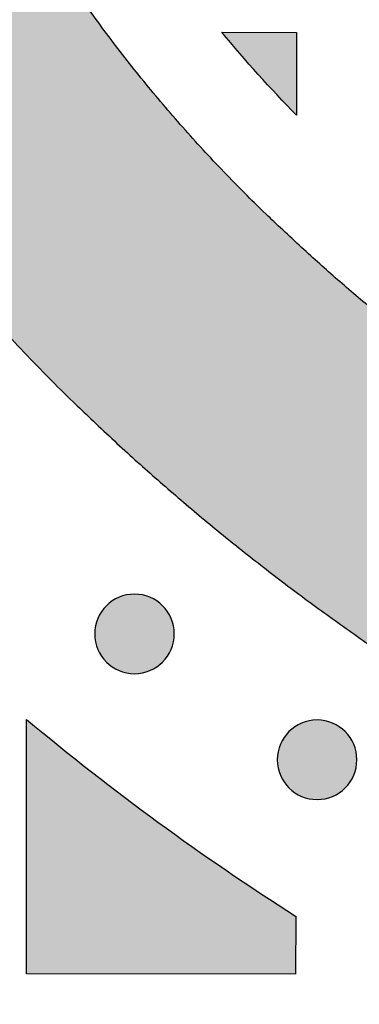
# Model space of a CAD drawing. Header units: millimetres. Extents: x -3873 to -97, y 912 to 4165.
# Tile 422 of 656: x -1863 to -1848, y 2833 to 2877. Entities that reach past the tile are written whole.
import ezdxf

# ---------------------------------------------------------------- set-up
doc = ezdxf.new("R2010")
doc.units = ezdxf.units.MM
doc.layers.add('pattern', color=7, linetype='Continuous', true_color=0x000000)

msp = doc.modelspace()

# ---------------------------------------------------------------- hatches: boundary and pattern name
at = {"layer": 'pattern'}
for points in [[(-1811.438, 2971.708), (-1828.127, 2978.1), (-1830.382, 2977.155), (-1832.618, 2976.154), (-1834.833, 2975.098), (-1837.026, 2973.988), (-1839.193, 2972.825), (-1841.334, 2971.608), (-1843.446, 2970.34), (-1845.528, 2969.021), (-1847.578, 2967.652), (-1849.593, 2966.235), (-1851.573, 2964.771), (-1853.515, 2963.261), (-1855.418, 2961.706), (-1857.281, 2960.109), (-1859.102, 2958.47), (-1860.879, 2956.792), (-1862.015, 2955.67), (-1863.13, 2954.523), (-1864.222, 2953.353), (-1865.291, 2952.158), (-1866.336, 2950.941), (-1867.356, 2949.702), (-1868.351, 2948.441), (-1869.32, 2947.16), (-1870.262, 2945.859), (-1871.176, 2944.539), (-1872.063, 2943.201), (-1872.922, 2941.846), (-1873.751, 2940.475), (-1874.551, 2939.088), (-1875.322, 2937.687), (-1876.062, 2936.272), (-1876.844, 2934.681), (-1877.581, 2933.061), (-1878.273, 2931.413), (-1878.917, 2929.74), (-1879.512, 2928.043), (-1880.059, 2926.324), (-1880.555, 2924.586), (-1880.999, 2922.831), (-1881.393, 2921.061), (-1881.734, 2919.278), (-1882.023, 2917.485), (-1882.259, 2915.685), (-1882.442, 2913.879), (-1882.572, 2912.071), (-1882.65, 2910.262), (-1882.676, 2908.454), (-1882.652, 2906.647), (-1882.575, 2904.838), (-1882.446, 2903.029), (-1882.265, 2901.223), (-1882.03, 2899.423), (-1881.743, 2897.63), (-1881.404, 2895.847), (-1881.012, 2894.077), (-1880.569, 2892.321), (-1880.074, 2890.582), (-1879.529, 2888.863), (-1878.935, 2887.165), (-1878.293, 2885.491), (-1877.603, 2883.843), (-1876.867, 2882.222), (-1876.086, 2880.631), (-1875.347, 2879.216), (-1874.578, 2877.814), (-1873.779, 2876.426), (-1872.951, 2875.054), (-1872.094, 2873.698), (-1871.208, 2872.359), (-1870.294, 2871.039), (-1869.354, 2869.737), (-1868.386, 2868.455), (-1867.392, 2867.193), (-1866.373, 2865.953), (-1865.329, 2864.735), (-1864.261, 2863.54), (-1863.17, 2862.368), (-1862.057, 2861.221), (-1860.921, 2860.098), (-1859.145, 2858.418), (-1857.326, 2856.778), (-1855.464, 2855.179), (-1853.563, 2853.623), (-1851.622, 2852.111), (-1849.643, 2850.645), (-1847.629, 2849.226), (-1845.581, 2847.855), (-1843.5, 2846.534), (-1841.389, 2845.264), (-1839.249, 2844.046), (-1837.083, 2842.88), (-1834.891, 2841.769), (-1832.677, 2840.711), (-1830.442, 2839.708), (-1828.188, 2838.762), (-1811.493, 2845.139), (-1823.672, 2849.879), (-1825.662, 2850.715), (-1827.635, 2851.601), (-1829.59, 2852.534), (-1831.525, 2853.516), (-1833.438, 2854.545), (-1835.327, 2855.621), (-1837.191, 2856.742), (-1839.028, 2857.908), (-1840.837, 2859.118), (-1842.615, 2860.371), (-1844.362, 2861.665), (-1846.075, 2863), (-1847.754, 2864.374), (-1849.398, 2865.786), (-1851.004, 2867.234), (-1852.572, 2868.717), (-1853.532, 2869.666), (-1854.473, 2870.636), (-1855.396, 2871.627), (-1856.299, 2872.637), (-1857.181, 2873.667), (-1858.043, 2874.716), (-1858.883, 2875.782), (-1859.701, 2876.866), (-1860.496, 2877.967), (-1861.269, 2879.083), (-1862.017, 2880.215), (-1862.742, 2881.361), (-1863.442, 2882.521), (-1864.118, 2883.694), (-1864.768, 2884.88), (-1865.393, 2886.076), (-1866.019, 2887.352), (-1866.609, 2888.652), (-1867.162, 2889.975), (-1867.677, 2891.318), (-1868.153, 2892.682), (-1868.59, 2894.063), (-1868.986, 2895.46), (-1869.341, 2896.872), (-1869.655, 2898.295), (-1869.928, 2899.73), (-1870.158, 2901.173), (-1870.346, 2902.622), (-1870.492, 2904.077), (-1870.595, 2905.534), (-1870.657, 2906.992), (-1870.676, 2908.449), (-1870.655, 2909.906), (-1870.593, 2911.364), (-1870.488, 2912.821), (-1870.341, 2914.276), (-1870.152, 2915.725), (-1869.92, 2917.168), (-1869.647, 2918.602), (-1869.331, 2920.025), (-1868.975, 2921.437), (-1868.577, 2922.833), (-1868.139, 2924.214), (-1867.662, 2925.577), (-1867.145, 2926.921), (-1866.591, 2928.243), (-1866, 2929.542), (-1865.373, 2930.817), (-1864.748, 2932.013), (-1864.096, 2933.198), (-1863.42, 2934.37), (-1862.718, 2935.53), (-1861.993, 2936.676), (-1861.243, 2937.807), (-1860.47, 2938.923), (-1859.673, 2940.022), (-1858.854, 2941.106), (-1858.013, 2942.171), (-1857.151, 2943.219), (-1856.268, 2944.248), (-1855.364, 2945.258), (-1854.44, 2946.248), (-1853.498, 2947.217), (-1852.537, 2948.165), (-1850.968, 2949.647), (-1849.36, 2951.094), (-1847.716, 2952.504), (-1846.036, 2953.877), (-1844.321, 2955.21), (-1842.573, 2956.503), (-1840.794, 2957.754), (-1838.984, 2958.962), (-1837.146, 2960.127), (-1835.281, 2961.247), (-1833.391, 2962.321), (-1831.477, 2963.348), (-1829.542, 2964.328), (-1827.586, 2965.26), (-1825.612, 2966.143), (-1823.621, 2966.978)], [(-1854.356, 2876.642), (-1851.03, 2876.639), (-1851.033, 2872.947), (-1851.892, 2873.846), (-1852.732, 2874.761), (-1853.553, 2875.693)], [(-1856.996, 2848.557), (-1857.024, 2848.529), (-1857.053, 2848.502), (-1857.083, 2848.475), (-1857.114, 2848.449), (-1857.145, 2848.423), (-1857.178, 2848.398), (-1857.211, 2848.374), (-1857.245, 2848.35), (-1857.28, 2848.326), (-1857.316, 2848.304), (-1857.352, 2848.282), (-1857.39, 2848.26), (-1857.428, 2848.24), (-1857.466, 2848.22), (-1857.506, 2848.201), (-1857.546, 2848.184), (-1857.587, 2848.167), (-1857.628, 2848.15), (-1857.67, 2848.135), (-1857.713, 2848.121), (-1857.756, 2848.108), (-1857.799, 2848.096), (-1857.843, 2848.085), (-1857.887, 2848.076), (-1857.932, 2848.067), (-1857.977, 2848.059), (-1858.022, 2848.053), (-1858.068, 2848.048), (-1858.113, 2848.043), (-1858.159, 2848.04), (-1858.205, 2848.039), (-1858.251, 2848.038), (-1858.297, 2848.039), (-1858.343, 2848.041), (-1858.388, 2848.044), (-1858.434, 2848.048), (-1858.48, 2848.053), (-1858.525, 2848.06), (-1858.57, 2848.067), (-1858.614, 2848.076), (-1858.659, 2848.086), (-1858.703, 2848.097), (-1858.746, 2848.109), (-1858.789, 2848.122), (-1858.831, 2848.136), (-1858.873, 2848.152), (-1858.915, 2848.168), (-1858.955, 2848.185), (-1858.996, 2848.203), (-1859.035, 2848.222), (-1859.074, 2848.241), (-1859.112, 2848.262), (-1859.149, 2848.283), (-1859.185, 2848.305), (-1859.221, 2848.328), (-1859.256, 2848.351), (-1859.29, 2848.375), (-1859.323, 2848.4), (-1859.356, 2848.425), (-1859.387, 2848.451), (-1859.418, 2848.477), (-1859.448, 2848.504), (-1859.477, 2848.531), (-1859.505, 2848.559), (-1859.533, 2848.587), (-1859.56, 2848.616), (-1859.586, 2848.646), (-1859.613, 2848.677), (-1859.638, 2848.708), (-1859.663, 2848.741), (-1859.688, 2848.774), (-1859.712, 2848.808), (-1859.736, 2848.843), (-1859.758, 2848.879), (-1859.78, 2848.916), (-1859.801, 2848.953), (-1859.822, 2848.991), (-1859.842, 2849.03), (-1859.86, 2849.069), (-1859.878, 2849.109), (-1859.895, 2849.15), (-1859.911, 2849.191), (-1859.926, 2849.233), (-1859.94, 2849.276), (-1859.954, 2849.319), (-1859.966, 2849.362), (-1859.976, 2849.406), (-1859.986, 2849.45), (-1859.995, 2849.495), (-1860.003, 2849.54), (-1860.009, 2849.585), (-1860.014, 2849.631), (-1860.018, 2849.676), (-1860.021, 2849.722), (-1860.023, 2849.768), (-1860.024, 2849.814), (-1860.023, 2849.86), (-1860.021, 2849.906), (-1860.018, 2849.952), (-1860.014, 2849.997), (-1860.009, 2850.043), (-1860.002, 2850.088), (-1859.994, 2850.133), (-1859.986, 2850.178), (-1859.976, 2850.222), (-1859.965, 2850.266), (-1859.953, 2850.309), (-1859.94, 2850.352), (-1859.925, 2850.395), (-1859.91, 2850.437), (-1859.894, 2850.478), (-1859.877, 2850.519), (-1859.859, 2850.559), (-1859.84, 2850.598), (-1859.82, 2850.637), (-1859.8, 2850.675), (-1859.779, 2850.712), (-1859.757, 2850.749), (-1859.734, 2850.784), (-1859.71, 2850.819), (-1859.686, 2850.853), (-1859.662, 2850.886), (-1859.636, 2850.919), (-1859.611, 2850.95), (-1859.584, 2850.981), (-1859.558, 2851.011), (-1859.53, 2851.04), (-1859.503, 2851.068), (-1859.475, 2851.096), (-1859.446, 2851.123), (-1859.416, 2851.15), (-1859.385, 2851.176), (-1859.353, 2851.201), (-1859.321, 2851.227), (-1859.288, 2851.251), (-1859.253, 2851.275), (-1859.218, 2851.299), (-1859.183, 2851.321), (-1859.146, 2851.343), (-1859.109, 2851.365), (-1859.071, 2851.385), (-1859.032, 2851.405), (-1858.993, 2851.424), (-1858.953, 2851.441), (-1858.912, 2851.458), (-1858.87, 2851.474), (-1858.829, 2851.49), (-1858.786, 2851.504), (-1858.743, 2851.517), (-1858.7, 2851.529), (-1858.656, 2851.54), (-1858.611, 2851.549), (-1858.567, 2851.558), (-1858.522, 2851.566), (-1858.476, 2851.572), (-1858.431, 2851.577), (-1858.385, 2851.582), (-1858.34, 2851.584), (-1858.294, 2851.586), (-1858.248, 2851.587), (-1858.202, 2851.586), (-1858.156, 2851.584), (-1858.11, 2851.581), (-1858.065, 2851.577), (-1858.019, 2851.572), (-1857.974, 2851.565), (-1857.929, 2851.558), (-1857.884, 2851.549), (-1857.84, 2851.539), (-1857.796, 2851.528), (-1857.753, 2851.516), (-1857.71, 2851.503), (-1857.667, 2851.489), (-1857.625, 2851.473), (-1857.584, 2851.457), (-1857.543, 2851.44), (-1857.503, 2851.422), (-1857.464, 2851.403), (-1857.425, 2851.384), (-1857.387, 2851.363), (-1857.35, 2851.342), (-1857.313, 2851.32), (-1857.278, 2851.297), (-1857.243, 2851.274), (-1857.209, 2851.249), (-1857.175, 2851.225), (-1857.143, 2851.2), (-1857.111, 2851.174), (-1857.081, 2851.147), (-1857.051, 2851.121), (-1857.022, 2851.094), (-1856.994, 2851.066), (-1856.966, 2851.038), (-1856.939, 2851.009), (-1856.912, 2850.979), (-1856.886, 2850.948), (-1856.86, 2850.916), (-1856.835, 2850.884), (-1856.81, 2850.851), (-1856.786, 2850.817), (-1856.763, 2850.782), (-1856.74, 2850.746), (-1856.718, 2850.709), (-1856.697, 2850.672), (-1856.677, 2850.634), (-1856.657, 2850.595), (-1856.638, 2850.556), (-1856.62, 2850.516), (-1856.603, 2850.475), (-1856.587, 2850.434), (-1856.572, 2850.392), (-1856.558, 2850.349), (-1856.545, 2850.306), (-1856.533, 2850.263), (-1856.522, 2850.219), (-1856.512, 2850.175), (-1856.504, 2850.13), (-1856.496, 2850.085), (-1856.49, 2850.04), (-1856.484, 2849.994), (-1856.48, 2849.949), (-1856.477, 2849.903), (-1856.476, 2849.857), (-1856.475, 2849.811), (-1856.476, 2849.765), (-1856.477, 2849.719), (-1856.48, 2849.673), (-1856.485, 2849.628), (-1856.49, 2849.582), (-1856.497, 2849.537), (-1856.504, 2849.492), (-1856.513, 2849.447), (-1856.523, 2849.403), (-1856.534, 2849.359), (-1856.546, 2849.316), (-1856.559, 2849.273), (-1856.573, 2849.23), (-1856.588, 2849.188), (-1856.605, 2849.147), (-1856.622, 2849.106), (-1856.64, 2849.066), (-1856.658, 2849.027), (-1856.678, 2848.988), (-1856.699, 2848.95), (-1856.72, 2848.913), (-1856.742, 2848.876), (-1856.765, 2848.841), (-1856.788, 2848.806), (-1856.812, 2848.772), (-1856.837, 2848.738), (-1856.862, 2848.706), (-1856.888, 2848.674), (-1856.914, 2848.644), (-1856.941, 2848.614), (-1856.968, 2848.585)], [(-1851.064, 2837.231), (-1851.067, 2834.639), (-1863.067, 2834.65), (-1863.057, 2846.002), (-1860.168, 2843.665), (-1857.203, 2841.421), (-1854.167, 2839.276)], [(-1848.857, 2842.946), (-1848.886, 2842.918), (-1848.915, 2842.891), (-1848.944, 2842.864), (-1848.975, 2842.838), (-1849.007, 2842.812), (-1849.039, 2842.787), (-1849.073, 2842.763), (-1849.107, 2842.739), (-1849.142, 2842.715), (-1849.177, 2842.692), (-1849.214, 2842.671), (-1849.251, 2842.649), (-1849.289, 2842.629), (-1849.328, 2842.609), (-1849.367, 2842.59), (-1849.408, 2842.572), (-1849.448, 2842.555), (-1849.49, 2842.539), (-1849.532, 2842.524), (-1849.574, 2842.51), (-1849.617, 2842.497), (-1849.661, 2842.485), (-1849.704, 2842.474), (-1849.749, 2842.464), (-1849.793, 2842.456), (-1849.838, 2842.448), (-1849.884, 2842.442), (-1849.929, 2842.436), (-1849.975, 2842.432), (-1850.021, 2842.429), (-1850.066, 2842.428), (-1850.112, 2842.427), (-1850.158, 2842.428), (-1850.204, 2842.43), (-1850.25, 2842.433), (-1850.296, 2842.437), (-1850.341, 2842.442), (-1850.386, 2842.449), (-1850.431, 2842.456), (-1850.476, 2842.465), (-1850.52, 2842.475), (-1850.564, 2842.486), (-1850.608, 2842.498), (-1850.651, 2842.511), (-1850.693, 2842.525), (-1850.735, 2842.541), (-1850.776, 2842.557), (-1850.817, 2842.574), (-1850.857, 2842.592), (-1850.896, 2842.611), (-1850.935, 2842.63), (-1850.973, 2842.651), (-1851.01, 2842.672), (-1851.047, 2842.694), (-1851.083, 2842.717), (-1851.118, 2842.74), (-1851.152, 2842.764), (-1851.185, 2842.789), (-1851.217, 2842.814), (-1851.249, 2842.84), (-1851.28, 2842.866), (-1851.309, 2842.893), (-1851.338, 2842.92), (-1851.367, 2842.948), (-1851.394, 2842.976), (-1851.421, 2843.005), (-1851.448, 2843.035), (-1851.474, 2843.066), (-1851.5, 2843.097), (-1851.525, 2843.13), (-1851.55, 2843.163), (-1851.574, 2843.197), (-1851.597, 2843.232), (-1851.62, 2843.268), (-1851.642, 2843.305), (-1851.663, 2843.342), (-1851.683, 2843.38), (-1851.703, 2843.419), (-1851.722, 2843.458), (-1851.74, 2843.498), (-1851.757, 2843.539), (-1851.773, 2843.58), (-1851.788, 2843.622), (-1851.802, 2843.665), (-1851.815, 2843.708), (-1851.827, 2843.751), (-1851.838, 2843.795), (-1851.848, 2843.839), (-1851.857, 2843.884), (-1851.864, 2843.929), (-1851.871, 2843.974), (-1851.876, 2844.02), (-1851.88, 2844.065), (-1851.883, 2844.111), (-1851.885, 2844.157), (-1851.885, 2844.203), (-1851.885, 2844.249), (-1851.883, 2844.295), (-1851.88, 2844.341), (-1851.876, 2844.386), (-1851.87, 2844.432), (-1851.864, 2844.477), (-1851.856, 2844.522), (-1851.847, 2844.567), (-1851.837, 2844.611), (-1851.826, 2844.655), (-1851.814, 2844.698), (-1851.801, 2844.741), (-1851.787, 2844.784), (-1851.772, 2844.825), (-1851.756, 2844.867), (-1851.739, 2844.908), (-1851.721, 2844.948), (-1851.702, 2844.987), (-1851.682, 2845.026), (-1851.662, 2845.064), (-1851.64, 2845.101), (-1851.618, 2845.137), (-1851.595, 2845.173), (-1851.572, 2845.208), (-1851.548, 2845.242), (-1851.523, 2845.275), (-1851.498, 2845.308), (-1851.472, 2845.339), (-1851.446, 2845.37), (-1851.419, 2845.4), (-1851.392, 2845.429), (-1851.364, 2845.457), (-1851.336, 2845.485), (-1851.307, 2845.512), (-1851.277, 2845.538), (-1851.246, 2845.565), (-1851.215, 2845.59), (-1851.182, 2845.616), (-1851.149, 2845.64), (-1851.115, 2845.664), (-1851.08, 2845.688), (-1851.044, 2845.71), (-1851.008, 2845.732), (-1850.97, 2845.754), (-1850.932, 2845.774), (-1850.894, 2845.794), (-1850.854, 2845.812), (-1850.814, 2845.83), (-1850.773, 2845.847), (-1850.732, 2845.863), (-1850.69, 2845.879), (-1850.648, 2845.893), (-1850.605, 2845.906), (-1850.561, 2845.918), (-1850.517, 2845.929), (-1850.473, 2845.938), (-1850.428, 2845.947), (-1850.383, 2845.955), (-1850.338, 2845.961), (-1850.293, 2845.966), (-1850.247, 2845.971), (-1850.201, 2845.973), (-1850.155, 2845.975), (-1850.109, 2845.976), (-1850.063, 2845.975), (-1850.018, 2845.973), (-1849.972, 2845.97), (-1849.926, 2845.966), (-1849.881, 2845.961), (-1849.835, 2845.954), (-1849.79, 2845.947), (-1849.746, 2845.938), (-1849.701, 2845.928), (-1849.658, 2845.917), (-1849.614, 2845.905), (-1849.571, 2845.892), (-1849.529, 2845.878), (-1849.487, 2845.862), (-1849.445, 2845.846), (-1849.405, 2845.829), (-1849.365, 2845.811), (-1849.325, 2845.792), (-1849.287, 2845.773), (-1849.249, 2845.752), (-1849.211, 2845.731), (-1849.175, 2845.709), (-1849.139, 2845.686), (-1849.104, 2845.663), (-1849.07, 2845.638), (-1849.037, 2845.614), (-1849.004, 2845.588), (-1848.973, 2845.563), (-1848.942, 2845.536), (-1848.912, 2845.51), (-1848.883, 2845.483), (-1848.855, 2845.455), (-1848.828, 2845.427), (-1848.801, 2845.398), (-1848.774, 2845.368), (-1848.748, 2845.337), (-1848.722, 2845.305), (-1848.697, 2845.273), (-1848.672, 2845.24), (-1848.648, 2845.206), (-1848.625, 2845.171), (-1848.602, 2845.135), (-1848.58, 2845.098), (-1848.559, 2845.061), (-1848.538, 2845.023), (-1848.519, 2844.984), (-1848.5, 2844.945), (-1848.482, 2844.905), (-1848.465, 2844.864), (-1848.449, 2844.823), (-1848.434, 2844.781), (-1848.42, 2844.738), (-1848.407, 2844.695), (-1848.395, 2844.652), (-1848.384, 2844.608), (-1848.374, 2844.563), (-1848.365, 2844.519), (-1848.358, 2844.474), (-1848.351, 2844.429), (-1848.346, 2844.383), (-1848.342, 2844.337), (-1848.339, 2844.292), (-1848.337, 2844.246), (-1848.337, 2844.2), (-1848.337, 2844.154), (-1848.339, 2844.108), (-1848.342, 2844.062), (-1848.346, 2844.017), (-1848.352, 2843.971), (-1848.358, 2843.926), (-1848.366, 2843.881), (-1848.375, 2843.836), (-1848.384, 2843.792), (-1848.395, 2843.748), (-1848.407, 2843.705), (-1848.421, 2843.662), (-1848.435, 2843.619), (-1848.45, 2843.577), (-1848.466, 2843.536), (-1848.483, 2843.495), (-1848.501, 2843.455), (-1848.52, 2843.416), (-1848.54, 2843.377), (-1848.56, 2843.339), (-1848.582, 2843.302), (-1848.604, 2843.265), (-1848.626, 2843.23), (-1848.65, 2843.195), (-1848.674, 2843.161), (-1848.699, 2843.127), (-1848.724, 2843.095), (-1848.75, 2843.063), (-1848.776, 2843.033), (-1848.803, 2843.003), (-1848.83, 2842.974)]]:
    msp.add_hatch(color=256, dxfattribs=at).paths.add_polyline_path(points, flags=0)

# ---------------------------------------------------------------- linework, layer by layer
for points in [[(-1854.356, 2876.642), (-1851.03, 2876.639), (-1851.033, 2872.947)], [(-1851.064, 2837.231), (-1851.067, 2834.639), (-1863.067, 2834.65), (-1863.057, 2846.002)]]:
    msp.add_lwpolyline(points, dxfattribs=at)
at = {"layer": 'pattern', "extrusion": (0, 0, -1)}
for centre in [(1858.249, 2849.812), (1850.111, 2844.201)]:
    msp.add_circle(centre, 1.774, dxfattribs=at)
at = {"layer": 'pattern'}
for centre, radius, start, end in [((-1654.41, 2908.002), 250.09, 180.39355, 218.47457), ((-1789.623, 2933.819), 114.475, 230.09737, 237.53904)]:
    msp.add_arc(centre, radius, start, end, dxfattribs=at)
at = {"layer": 'pattern', "extrusion": (0, 0, -1)}
msp.add_arc((1806.91, 2915.974), 61.629, 315.72147, 320.34227, dxfattribs=at)
at = {"layer": 'pattern'}
for points, weights, knots in [([(-1882.676, 2908.454), (-1882.689, 2893.597), (-1876.086, 2880.631), (-1870.215, 2869.101), (-1860.921, 2860.098), (-1846.627, 2846.251), (-1828.188, 2838.762)], [1, 0.972296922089, 1, 0.986392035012, 1, 0.981658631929, 1], [-703.584068, -703.584068, -703.584068, -675.024479, -675.024479, -649.38202, -649.38202, -610.068407, -610.068407, -610.068407]), ([(-1811.493, 2845.139), (-1817.617, 2847.42), (-1823.672, 2849.879), (-1839.951, 2856.492), (-1852.572, 2868.717), (-1860.429, 2876.328), (-1865.393, 2886.076), (-1870.685, 2896.469), (-1870.676, 2908.449)], [1, 0.999892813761, 1, 0.98165863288, 1, 0.986392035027, 1, 0.972308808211, 1], [-592.196689, -592.196689, -592.196689, -579.126944, -579.126944, -544.417043, -544.417043, -522.738427, -522.738427, -499.846142, -499.846142, -499.846142])]:
    msp.add_rational_spline(points, weights, degree=2, knots=knots, dxfattribs=at)

doc.saveas('drawing.dxf')
